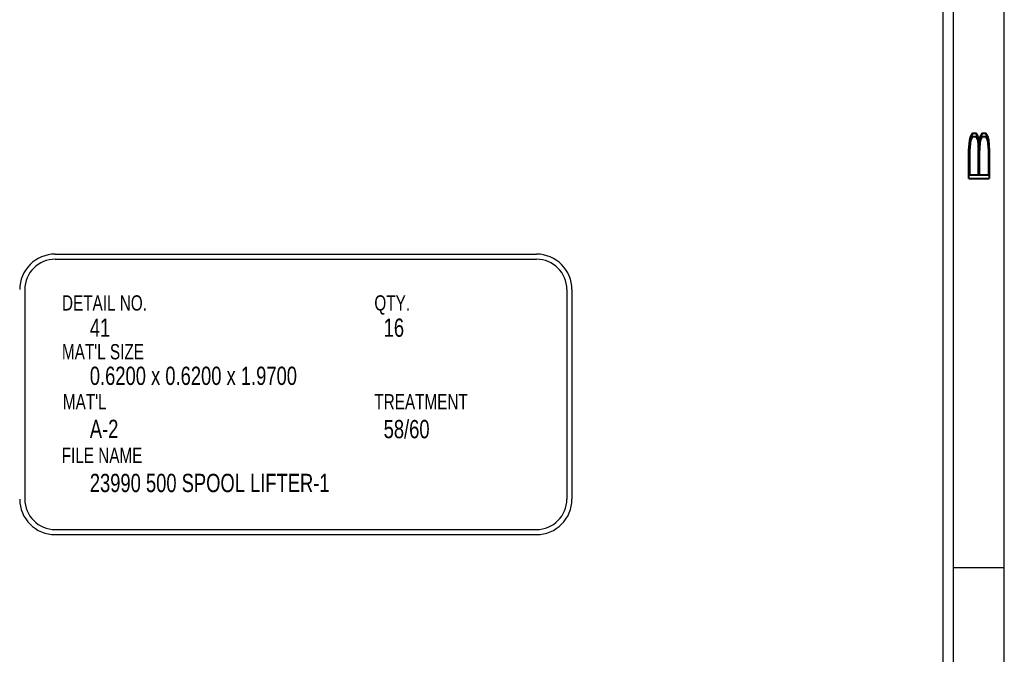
# Model space of a CAD drawing. Header units: inches. Extents: x 220 to 877, y 4 to 174.
# Tile 389 of 656: x 479.56 to 484.4, y 65.87 to 69. Entities that reach past the tile are written whole.
import ezdxf

# ---------------------------------------------------------------- set-up
doc = ezdxf.new("R2010")
doc.units = ezdxf.units.IN
doc.header["$LTSCALE"] = 0.5
doc.header["$MEASUREMENT"] = 0
doc.layers.add('SID-M-D', color=42, linetype='Continuous')
doc.layers.add('SID-M-S', color=105, linetype='Continuous')
doc.styles.add('R', font='ROMAND.SHX')
doc.styles.add('SLDTEXTSTYLE0', font='TXT', dxfattribs={"width": 0.5957446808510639})

# ---------------------------------------------------------------- blocks, each defined once
blk = doc.blocks.new('*U9')
at = {"layer": 'SID-M-S'}
for p, q in [((0.2499999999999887, 6.661338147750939e-16), (0.2499999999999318, 21.99999999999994)), ((0.3, 6.661338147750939e-16), (0.299999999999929, 21.99999999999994)), ((0.55, 6.661338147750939e-16), (0.549999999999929, 21.99999999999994)), ((0.2999999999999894, 2.999999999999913), (0.5499999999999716, 2.999999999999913))]:
    blk.add_line(p, q, dxfattribs=at)
at = {"layer": 'SID-M-D', "style": 'R', "width": 4}
blk.add_text('B', height=0.09999999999, rotation=90, dxfattribs=at).set_placement((0.4762159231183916, 4.846344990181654))

msp = doc.modelspace()

# ---------------------------------------------------------------- linework, layer by layer
at = {"layer": 'SID-M-D'}
for p, q in [((479.7346483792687, 67.84416117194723), (482.1006327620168, 67.84416117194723)), ((479.7346483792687, 67.81916117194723), (482.1006327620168, 67.81916117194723)), ((479.5846483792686, 67.66916117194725), (479.5846483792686, 66.63863958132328)), ((482.2506327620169, 67.66916117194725), (482.2506327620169, 66.63863958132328)), ((482.275632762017, 67.66916117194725), (482.275632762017, 66.63863958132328)), ((479.7346483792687, 66.48863958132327), (482.1006327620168, 66.48863958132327)), ((479.7346483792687, 66.46363958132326), (482.1006327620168, 66.46363958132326))]:
    msp.add_line(p, q, dxfattribs=at)
for centre, radius, start, end in [((479.7346483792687, 67.66916117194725), 0.1750000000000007, 90, 180), ((482.1006327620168, 67.66916117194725), 0.1750000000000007, 0, 90), ((479.7346483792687, 67.66916117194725), 0.1500000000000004, 90, 180), ((482.1006327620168, 67.66916117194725), 0.1500000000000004, 0, 90), ((479.7346483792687, 66.63863958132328), 0.1750000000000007, 180, 270), ((479.7346483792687, 66.63863958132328), 0.1499999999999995, 180, 270), ((482.1006327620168, 66.63863958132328), 0.1499999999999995, 270, 0), ((482.1006327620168, 66.63863958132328), 0.1749999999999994, 270, 0)]:
    msp.add_arc(centre, radius, start, end, dxfattribs=at)

# ---------------------------------------------------------------- block references
msp.add_blockref('*U9', (483.8517118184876, 63.30166505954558), dxfattribs=at)

# ---------------------------------------------------------------- texts
at = {"layer": 'SID-M-D', "style": 'SLDTEXTSTYLE0'}
for s, height, width, p in [('DETAIL NO.', 0.075, 0.75, (479.7675267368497, 67.56636719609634)), ('QTY.', 0.075, 0.75, (481.3037680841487, 67.56636719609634)), ('41', 0.09, 0.7500000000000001, (479.9044683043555, 67.43708770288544)), ('16', 0.09, 0.7500000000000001, (481.3494970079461, 67.43708770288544)), ("MAT'L SIZE", 0.075, 0.75, (479.7675267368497, 67.32625938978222)), ('0.6200 x 0.6200 x 1.9700', 0.09, 0.7500000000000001, (479.9044683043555, 67.20028281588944)), ("MAT'L", 0.075, 0.75, (479.7721574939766, 67.08009006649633)), ('TREATMENT', 0.075, 0.75, (481.3037680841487, 67.08009006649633)), ('A-2', 0.09, 0.7500000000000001, (479.9044683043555, 66.93904605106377)), ('58/60', 0.09, 0.7500000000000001, (481.3494970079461, 66.93797183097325)), ('FILE NAME', 0.075, 0.75, (479.7662324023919, 66.8159623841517)), ('23990 500 SPOOL LIFTER-1', 0.09, 0.7500000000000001, (479.9044683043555, 66.6729450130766))]:
    msp.add_text(s, height=height, dxfattribs=dict(at, width=width)).set_placement(p)

doc.saveas('drawing.dxf')
